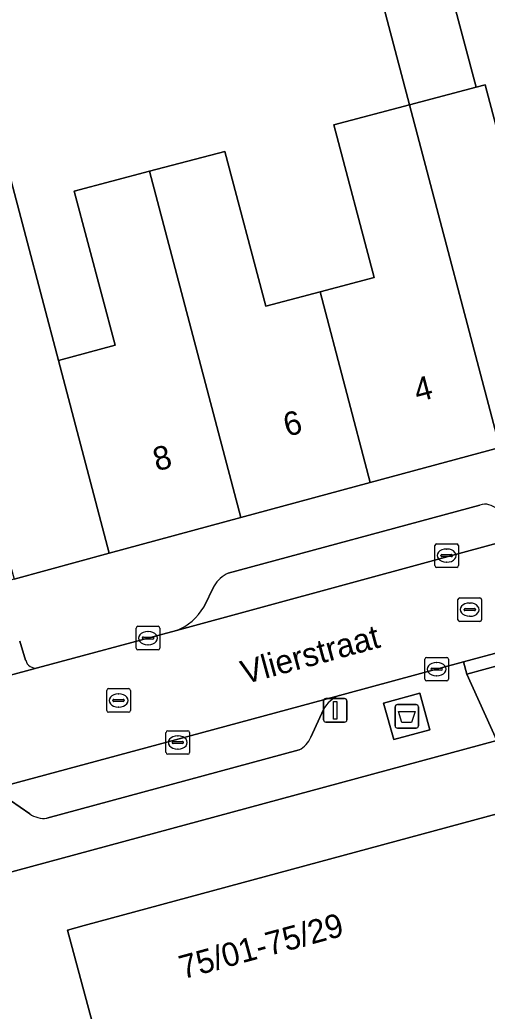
# Model space of a CAD drawing. Extents: x 159262 to 160143, y 383399 to 384319.
# Drawn here: x 159756.29 to 159776.11, y 383793.24 to 383835.3 of the extents above; entities that cross this region are included whole.
import ezdxf

# ---------------------------------------------------------------- set-up
doc = ezdxf.new("R2010")
doc.units = 0
for name, color, linetype in [('IMGEO_Afval_apart_plaats', 7, 'Continuous'), ('IMGEO_Erf', 7, 'Continuous'), ('IMGEO_Kolk', 7, 'Continuous'), ('IMGEO_Lichtmast', 7, 'Continuous'), ('IMGEO_Openbare_ruimte_label', 7, 'Continuous'), ('IMGEO_Pand', 7, 'Continuous'), ('IMGEO_Pand_nummerreeks', 7, 'Continuous'), ('IMGEO_Parkeervlak_open', 7, 'Continuous'), ('IMGEO_Rijbaan_lokaal_open', 7, 'Continuous'), ('IMGEO_Rioolput', 7, 'Continuous'), ('IMGEO_Voetpad_gesloten', 7, 'Continuous'), ('IMGEO_Voetpad_open', 7, 'Continuous')]:
    doc.layers.add(name, color=color, linetype=linetype)

msp = doc.modelspace()

# ---------------------------------------------------------------- linework, layer by layer
at = {"layer": 'IMGEO_Afval_apart_plaats'}
for p, q in [((159772.202, 383805.35), (159772.202, 383806.15)), ((159772.202, 383806.15), (159772.202, 383805.35)), ((159772.302, 383806.25), (159773.092, 383806.25)), ((159773.092, 383806.25), (159772.302, 383806.25)), ((159773.192, 383806.15), (159773.192, 383805.35)), ((159773.192, 383805.35), (159773.192, 383806.15)), ((159773.092, 383805.25), (159772.302, 383805.25)), ((159772.302, 383805.25), (159773.092, 383805.25))]:
    msp.add_line(p, q, dxfattribs=at)
msp.add_lwpolyline([(159772.345, 383805.964), (159773.049, 383805.964), (159772.9, 383805.494), (159772.494, 383805.494), (159772.345, 383805.964)], dxfattribs=at)
for centre, start, end in [((159772.302, 383806.15), 90, 180), ((159772.302, 383806.15), 90, 180), ((159773.092, 383806.15), 0, 90), ((159773.092, 383806.15), 360, 90), ((159772.302, 383805.35), 180, 270), ((159772.302, 383805.35), 180, 270), ((159773.092, 383805.35), 270, 0), ((159773.092, 383805.35), 270, 0)]:
    msp.add_arc(centre, 0.1, start, end, dxfattribs=at)
at = {"layer": 'IMGEO_Erf'}
for points in [[(159750.904, 383841.626), (159754.397, 383828.364), (159755.849, 383828.746), (159757.927, 383820.856), (159760.336, 383821.494), (159758.602, 383828.03), (159761.79, 383828.876), (159764.977, 383829.722), (159766.721, 383823.149), (159769.021, 383823.759), (159771.32, 383824.37), (159769.601, 383830.851), (159772.809, 383831.702), (159771.253, 383837.61)], [(159774.075, 383838.359), (159775.641, 383832.453), (159776.017, 383832.553), (159777.749, 383826.021)], [(159776.518, 383804.726), (159735.007, 383793.487), (159735.682, 383790.908)], [(159780.936, 383788.912), (159761.935, 383783.772), (159761.798, 383783.735), (159761.098, 383786.327), (159758.307, 383796.678), (159759.022, 383796.872), (159777.726, 383801.942)]]:
    msp.add_lwpolyline(points, dxfattribs=at)
at = {"layer": 'IMGEO_Kolk'}
for p, q in [((159773.89, 383812.145), (159773.89, 383812.997)), ((159773.965, 383813.071), (159774.817, 383813.071)), ((159774.378, 383812.851), (159774.403, 383812.851)), ((159774.891, 383812.997), (159774.891, 383812.145)), ((159774.149, 383812.565), (159774.149, 383812.577)), ((159774.587, 383812.528), (159774.189, 383812.528)), ((159774.192, 383812.614), (159774.59, 383812.614)), ((159774.633, 383812.577), (159774.633, 383812.565)), ((159774.817, 383812.071), (159773.965, 383812.071)), ((159774.401, 383812.291), (159774.376, 383812.291)), ((159761.227, 383808.646), (159761.227, 383809.498)), ((159761.302, 383809.572), (159762.154, 383809.572)), ((159762.228, 383809.498), (159762.228, 383808.646)), ((159761.486, 383809.066), (159761.486, 383809.078)), ((159761.529, 383809.115), (159761.927, 383809.115)), ((159761.715, 383809.352), (159761.74, 383809.352)), ((159761.97, 383809.078), (159761.97, 383809.066)), ((159761.924, 383809.029), (159761.526, 383809.029)), ((159761.738, 383808.792), (159761.713, 383808.792)), ((159762.154, 383808.572), (159761.302, 383808.572)), ((159773.541, 383808.254), (159774.393, 383808.254)), ((159773.466, 383807.328), (159773.466, 383808.18)), ((159773.954, 383808.034), (159773.979, 383808.034)), ((159774.467, 383808.18), (159774.467, 383807.328)), ((159773.725, 383807.748), (159773.725, 383807.76)), ((159774.163, 383807.711), (159773.765, 383807.711)), ((159773.768, 383807.797), (159774.166, 383807.797)), ((159773.977, 383807.474), (159773.952, 383807.474)), ((159774.209, 383807.76), (159774.209, 383807.748)), ((159774.393, 383807.254), (159773.541, 383807.254)), ((159762.489, 383804.215), (159762.489, 383805.067)), ((159762.564, 383805.141), (159763.416, 383805.141)), ((159762.977, 383804.921), (159763.002, 383804.921)), ((159763.49, 383805.067), (159763.49, 383804.215)), ((159762.748, 383804.635), (159762.748, 383804.647)), ((159763.186, 383804.598), (159762.788, 383804.598)), ((159762.791, 383804.684), (159763.189, 383804.684)), ((159763.232, 383804.647), (159763.232, 383804.635)), ((159763.416, 383804.141), (159762.564, 383804.141)), ((159763, 383804.361), (159762.975, 383804.361))]:
    msp.add_line(p, q, dxfattribs=at)
for points in [[(159773.89, 383812.145), (159773.89, 383812.997)], [(159773.965, 383813.071), (159774.817, 383813.071)], [(159774.891, 383812.997), (159774.891, 383812.145)], [(159774.817, 383812.071), (159773.965, 383812.071)], [(159761.227, 383808.646), (159761.227, 383809.498)], [(159761.302, 383809.572), (159762.154, 383809.572)], [(159762.228, 383809.498), (159762.228, 383808.646)], [(159762.154, 383808.572), (159761.302, 383808.572)], [(159773.541, 383808.254), (159774.393, 383808.254)], [(159773.466, 383807.328), (159773.466, 383808.18)], [(159774.467, 383808.18), (159774.467, 383807.328)], [(159774.393, 383807.254), (159773.541, 383807.254)], [(159762.489, 383804.215), (159762.489, 383805.067)], [(159762.564, 383805.141), (159763.416, 383805.141)], [(159763.49, 383805.067), (159763.49, 383804.215)], [(159763.416, 383804.141), (159762.564, 383804.141)]]:
    msp.add_lwpolyline(points, dxfattribs=at)
for centre, radius, start, end in [((159773.967, 383812.995), 0.0765, 91.552, 178.448), ((159773.967, 383812.995), 0.0765, 91.552, 178.448), ((159774.815, 383812.995), 0.0765, 1.552, 88.448), ((159774.815, 383812.995), 0.0765, 1.552, 88.448), ((159774.189, 383812.574), 0.0403, 85.8775, 175.7526), ((159774.186, 383812.564), 0.0366, 178.938, 274.7102), ((159774.59, 383812.571), 0.043, 264.8664, 352.4533), ((159774.594, 383812.576), 0.0386, 1.7309, 96.639), ((159773.967, 383812.147), 0.0765, 181.552, 268.448), ((159773.967, 383812.147), 0.0765, 181.552, 268.448), ((159774.815, 383812.147), 0.0765, 271.552, 358.448), ((159774.815, 383812.147), 0.0765, 271.552, 358.448), ((159761.304, 383809.496), 0.0765, 91.552, 178.448), ((159761.304, 383809.496), 0.0765, 91.552, 178.448), ((159762.152, 383809.496), 0.0765, 1.552, 88.448), ((159762.152, 383809.496), 0.0765, 1.552, 88.448), ((159761.526, 383809.075), 0.0403, 85.8775, 175.7526), ((159761.523, 383809.065), 0.0366, 178.938, 274.7102), ((159761.927, 383809.072), 0.043, 264.8664, 352.4533), ((159761.931, 383809.077), 0.0386, 1.7309, 96.639), ((159761.304, 383808.648), 0.0765, 181.552, 268.448), ((159761.304, 383808.648), 0.0765, 181.552, 268.448), ((159762.152, 383808.648), 0.0765, 271.552, 358.448), ((159762.152, 383808.648), 0.0765, 271.552, 358.448), ((159773.543, 383808.178), 0.0765, 91.552, 178.448), ((159773.543, 383808.178), 0.0765, 91.552, 178.448), ((159774.391, 383808.178), 0.0765, 1.552, 88.448), ((159774.391, 383808.178), 0.0765, 1.552, 88.448), ((159773.765, 383807.757), 0.0403, 85.8775, 175.7526), ((159773.762, 383807.747), 0.0366, 178.938, 274.7102), ((159774.166, 383807.754), 0.043, 264.8664, 352.4533), ((159774.17, 383807.759), 0.0386, 1.7309, 96.639), ((159773.543, 383807.33), 0.0765, 181.552, 268.448), ((159773.543, 383807.33), 0.0765, 181.552, 268.448), ((159774.391, 383807.33), 0.0765, 271.552, 358.448), ((159774.391, 383807.33), 0.0765, 271.552, 358.448), ((159762.566, 383805.065), 0.0765, 91.552, 178.448), ((159762.566, 383805.065), 0.0765, 91.552, 178.448), ((159763.414, 383805.065), 0.0765, 1.552, 88.448), ((159763.414, 383805.065), 0.0765, 1.552, 88.448), ((159762.788, 383804.644), 0.0403, 85.8775, 175.7526), ((159762.785, 383804.634), 0.0366, 178.938, 274.7102), ((159763.189, 383804.641), 0.043, 264.8664, 352.4533), ((159763.193, 383804.646), 0.0386, 1.7309, 96.639), ((159762.566, 383804.217), 0.0765, 181.552, 268.448), ((159762.566, 383804.217), 0.0765, 181.552, 268.448), ((159763.414, 383804.217), 0.0765, 271.552, 358.448), ((159763.414, 383804.217), 0.0765, 271.552, 358.448)]:
    msp.add_arc(centre, radius, start, end, dxfattribs=at)
for centre, major_axis, ratio, start_param, end_param in [((159774.377, 383812.571), (-0.387, 0.002), 0.722429, 4.712389, 7.853982), ((159774.402, 383812.571), (-0.39, 0.002), 0.717154, 1.570796, 4.712389), ((159761.714, 383809.072), (-0.387, 0.002), 0.722429, 4.712389, 7.853982), ((159761.739, 383809.072), (-0.39, 0.002), 0.717154, 1.570796, 4.712389), ((159773.953, 383807.754), (-0.387, 0.002), 0.722429, 4.712389, 7.853982), ((159773.978, 383807.754), (-0.39, 0.002), 0.717154, 1.570796, 4.712389), ((159762.976, 383804.641), (-0.387, 0.002), 0.722429, 4.712389, 7.853982), ((159763.001, 383804.641), (-0.39, 0.002), 0.717154, 1.570796, 4.712389)]:
    msp.add_ellipse(centre, major_axis=major_axis, ratio=ratio, start_param=start_param, end_param=end_param, dxfattribs=at)
at = {"layer": 'IMGEO_Lichtmast'}
for p, q in [((159769.169, 383805.605), (159769.169, 383806.405)), ((159769.169, 383806.405), (159769.169, 383805.605)), ((159769.269, 383806.505), (159770.059, 383806.505)), ((159770.059, 383806.505), (159769.269, 383806.505)), ((159770.159, 383806.405), (159770.159, 383805.605)), ((159770.159, 383805.605), (159770.159, 383806.405)), ((159770.059, 383805.505), (159769.269, 383805.505)), ((159769.269, 383805.505), (159770.059, 383805.505))]:
    msp.add_line(p, q, dxfattribs=at)
msp.add_lwpolyline([(159769.589, 383806.38), (159769.739, 383806.38), (159769.739, 383805.63), (159769.589, 383805.63), (159769.589, 383806.38)], dxfattribs=at)
for centre, start, end in [((159769.269, 383806.405), 90, 180), ((159769.269, 383806.405), 90, 180), ((159770.059, 383806.405), 0, 90), ((159770.059, 383806.405), 360, 90), ((159769.269, 383805.605), 180, 270), ((159769.269, 383805.605), 180, 270), ((159770.059, 383805.605), 270, 0), ((159770.059, 383805.605), 270, 0)]:
    msp.add_arc(centre, 0.1, start, end, dxfattribs=at)
at = {"layer": 'IMGEO_Pand'}
for points in [[(159772.809, 383831.702), (159775.641, 383832.453), (159774.075, 383838.359), (159771.253, 383837.61)], [(159780.061, 383826.825), (159777.749, 383826.021), (159776.017, 383832.553), (159775.641, 383832.453), (159772.809, 383831.702), (159776.639, 383817.16), (159782.255, 383818.684)], [(159771.151, 383815.672), (159776.639, 383817.16), (159772.809, 383831.702), (159769.601, 383830.851), (159771.32, 383824.37), (159769.021, 383823.759)], [(159761.79, 383828.876), (159765.66, 383814.182), (159771.151, 383815.672), (159769.021, 383823.759), (159766.721, 383823.149), (159764.977, 383829.722)], [(159761.79, 383828.876), (159758.602, 383828.03), (159760.336, 383821.494), (159757.927, 383820.856), (159760.083, 383812.67), (159765.66, 383814.182)], [(159777.945, 383801.127), (159777.726, 383801.942), (159759.022, 383796.872), (159758.307, 383796.678), (159761.098, 383786.327), (159761.798, 383783.735), (159761.935, 383783.772), (159780.936, 383788.912), (159781.108, 383788.959), (159781.205, 383788.985)]]:
    msp.add_lwpolyline(points, close=True, dxfattribs=at)
at = {"layer": 'IMGEO_Parkeervlak_open'}
for points in [[(159775.796, 383814.716), (159765.127, 383811.826)], [(159762.932, 383809.399), (159777.31, 383813.318)], [(159764.53, 383811.293), (159764.09, 383810.39)], [(159756.539, 383808.134), (159756.292, 383808.948)], [(159737.05, 383802.372), (159757.045, 383807.806)], [(159769.839, 383806.637), (159763.42, 383804.901)], [(159768.63, 383804.866), (159769.17, 383806.044)], [(159763.42, 383804.901), (159754.435, 383802.471)], [(159757.439, 383801.428), (159768.136, 383804.329)], [(159755.9, 383802.187), (159756.711, 383801.617)]]:
    msp.add_lwpolyline(points, dxfattribs=at)
for centre, radius, start, end in [((159776.018, 383814.035), 0.716, 45.2925, 108.0505), ((159765.763, 383810.513), 1.459, 115.8444, 147.6724), ((159762.142, 383811.494), 2.239, 290.6573, 330.4556), ((159756.965, 383808.237), 0.438, 193.607, 280.4887), ((159770.313, 383805.428), 1.299, 111.4211, 151.6863), ((159767.586, 383805.331), 1.143, 298.7704, 336.0061), ((159757.317, 383802.455), 1.034, 234.1151, 276.7778)]:
    msp.add_arc(centre, radius, start, end, dxfattribs=at)
at = {"layer": 'IMGEO_Rijbaan_lokaal_open'}
msp.add_lwpolyline([(159769.839, 383806.637), (159770.158, 383806.723), (159775.1, 383808.06), (159778.473, 383808.972), (159777.31, 383813.318), (159762.932, 383809.399), (159757.045, 383807.806), (159737.05, 383802.372), (159736.568, 383802.249), (159737.771, 383797.988), (159748.262, 383800.807), (159753.374, 383802.176), (159754.435, 383802.471), (159763.42, 383804.901)], close=True, dxfattribs=at)
at = {"layer": 'IMGEO_Rioolput'}
for p, q in [((159774.943, 383810.779), (159775.795, 383810.779)), ((159774.868, 383809.853), (159774.868, 383810.705)), ((159775.356, 383810.559), (159775.381, 383810.559)), ((159775.869, 383810.705), (159775.869, 383809.853)), ((159775.127, 383810.273), (159775.127, 383810.285)), ((159775.565, 383810.236), (159775.167, 383810.236)), ((159775.17, 383810.322), (159775.568, 383810.322)), ((159775.379, 383809.999), (159775.354, 383809.999)), ((159775.611, 383810.285), (159775.611, 383810.273)), ((159775.795, 383809.779), (159774.943, 383809.779)), ((159759.978, 383806.001), (159759.978, 383806.853)), ((159760.053, 383806.927), (159760.905, 383806.927)), ((159760.466, 383806.707), (159760.491, 383806.707)), ((159760.979, 383806.853), (159760.979, 383806.001)), ((159760.237, 383806.421), (159760.237, 383806.433)), ((159760.675, 383806.384), (159760.277, 383806.384)), ((159760.28, 383806.47), (159760.678, 383806.47)), ((159760.489, 383806.147), (159760.464, 383806.147)), ((159760.721, 383806.433), (159760.721, 383806.421)), ((159760.905, 383805.927), (159760.053, 383805.927))]:
    msp.add_line(p, q, dxfattribs=at)
for points in [[(159774.943, 383810.779), (159775.795, 383810.779)], [(159774.868, 383809.853), (159774.868, 383810.705)], [(159775.869, 383810.705), (159775.869, 383809.853)], [(159775.795, 383809.779), (159774.943, 383809.779)], [(159759.978, 383806.001), (159759.978, 383806.853)], [(159760.053, 383806.927), (159760.905, 383806.927)], [(159760.979, 383806.853), (159760.979, 383806.001)], [(159760.905, 383805.927), (159760.053, 383805.927)]]:
    msp.add_lwpolyline(points, dxfattribs=at)
for centre, radius, start, end in [((159774.945, 383810.703), 0.0765, 91.552, 178.448), ((159774.945, 383810.703), 0.0765, 91.552, 178.448), ((159775.793, 383810.703), 0.0765, 1.552, 88.448), ((159775.793, 383810.703), 0.0765, 1.552, 88.448), ((159775.167, 383810.282), 0.0403, 85.8775, 175.7526), ((159775.164, 383810.272), 0.0366, 178.938, 274.7102), ((159775.568, 383810.279), 0.043, 264.8664, 352.4533), ((159775.572, 383810.284), 0.0386, 1.7309, 96.639), ((159774.945, 383809.855), 0.0765, 181.552, 268.448), ((159774.945, 383809.855), 0.0765, 181.552, 268.448), ((159775.793, 383809.855), 0.0765, 271.552, 358.448), ((159775.793, 383809.855), 0.0765, 271.552, 358.448), ((159760.055, 383806.851), 0.0765, 91.552, 178.448), ((159760.055, 383806.851), 0.0765, 91.552, 178.448), ((159760.903, 383806.851), 0.0765, 1.552, 88.448), ((159760.903, 383806.851), 0.0765, 1.552, 88.448), ((159760.277, 383806.43), 0.0403, 85.8775, 175.7526), ((159760.274, 383806.42), 0.0366, 178.938, 274.7102), ((159760.678, 383806.427), 0.043, 264.8664, 352.4533), ((159760.682, 383806.432), 0.0386, 1.7309, 96.639), ((159760.055, 383806.003), 0.0765, 181.552, 268.448), ((159760.055, 383806.003), 0.0765, 181.552, 268.448), ((159760.903, 383806.003), 0.0765, 271.552, 358.448), ((159760.903, 383806.003), 0.0765, 271.552, 358.448)]:
    msp.add_arc(centre, radius, start, end, dxfattribs=at)
for centre, major_axis, ratio, start_param, end_param in [((159775.355, 383810.279), (-0.387, 0.002), 0.722429, 4.712389, 7.853982), ((159775.38, 383810.279), (-0.39, 0.002), 0.717154, 1.570796, 4.712389), ((159760.465, 383806.427), (-0.387, 0.002), 0.722429, 4.712389, 7.853982), ((159760.49, 383806.427), (-0.39, 0.002), 0.717154, 1.570796, 4.712389)]:
    msp.add_ellipse(centre, major_axis=major_axis, ratio=ratio, start_param=start_param, end_param=end_param, dxfattribs=at)
at = {"layer": 'IMGEO_Voetpad_gesloten'}
msp.add_lwpolyline([(159773.253, 383806.735), (159771.708, 383806.305), (159772.153, 383804.765), (159773.674, 383805.186)], close=True, dxfattribs=at)
at = {"layer": 'IMGEO_Voetpad_open'}
for points in [[(159750.262, 383838.688), (159751.996, 383831.365), (159751.997, 383831.361), (159752.9, 383828.036), (159752.041, 383826.793), (159752.504, 383824.91), (159752.377, 383824.875), (159754.001, 383818.999), (159756.052, 383811.573), (159760.083, 383812.67), (159757.927, 383820.856), (159755.849, 383828.746), (159754.397, 383828.364), (159750.904, 383841.626)], [(159807.933, 383821.6), (159809.783, 383822.128), (159811.373, 383822.538), (159810.41, 383826.285), (159798.168, 383822.992), (159783.539, 383819.032), (159782.255, 383818.684), (159776.639, 383817.16), (159771.151, 383815.672), (159765.66, 383814.182), (159760.083, 383812.67), (159756.052, 383811.573), (159731.977, 383805.001), (159732.956, 383801.323)], [(159765.127, 383811.826), (159775.796, 383814.716)], [(159764.09, 383810.39), (159764.53, 383811.293)], [(159757.045, 383807.806), (159762.932, 383809.399)], [(159756.292, 383808.948), (159756.539, 383808.134)], [(159776.518, 383804.726), (159775.248, 383807.545), (159775.1, 383808.06), (159770.158, 383806.723), (159769.839, 383806.637)], [(159769.17, 383806.044), (159768.63, 383804.866)], [(159734.243, 383796.397), (159735.007, 383793.487), (159776.518, 383804.726)], [(159768.136, 383804.329), (159757.439, 383801.428)], [(159756.711, 383801.617), (159755.9, 383802.187)]]:
    msp.add_lwpolyline(points, dxfattribs=at)
for points in [[(159778.473, 383808.972), (159775.1, 383808.06), (159775.248, 383807.545), (159778.853, 383808.533), (159778.709, 383809.036)], [(159778.853, 383808.533), (159775.248, 383807.545), (159776.518, 383804.726), (159779.417, 383805.511)], [(159771.708, 383806.305), (159773.253, 383806.735), (159773.674, 383805.186), (159772.153, 383804.765)]]:
    msp.add_lwpolyline(points, close=True, dxfattribs=at)
for centre, radius, start, end in [((159776.018, 383814.035), 0.716, 45.2925, 108.0505), ((159765.763, 383810.513), 1.459, 115.8444, 147.6724), ((159762.142, 383811.494), 2.239, 290.6573, 330.4556), ((159756.965, 383808.237), 0.438, 193.607, 280.4887), ((159770.313, 383805.428), 1.299, 111.4211, 151.6863), ((159767.586, 383805.331), 1.143, 298.7704, 336.0061), ((159757.317, 383802.455), 1.034, 234.1151, 276.7778)]:
    msp.add_arc(centre, radius, start, end, dxfattribs=at)

# ---------------------------------------------------------------- texts
at = {"layer": 'IMGEO_Openbare_ruimte_label'}
msp.add_text('Vlierstraat', height=1, rotation=15.2451, dxfattribs=at).set_placement((159765.824, 383807.108))
at = {"layer": 'IMGEO_Pand_nummerreeks'}
for s, rotation, p in [('4', 14.8581, (159773.153, 383819.077)), ('6', 14.8581, (159767.62, 383817.61)), ('8', 14.8581, (159762.092, 383816.143)), ('75/01-75/29', 15.1662, (159763.203, 383794.592))]:
    msp.add_text(s, height=1, rotation=rotation, dxfattribs=at).set_placement(p)

doc.saveas('drawing.dxf')
